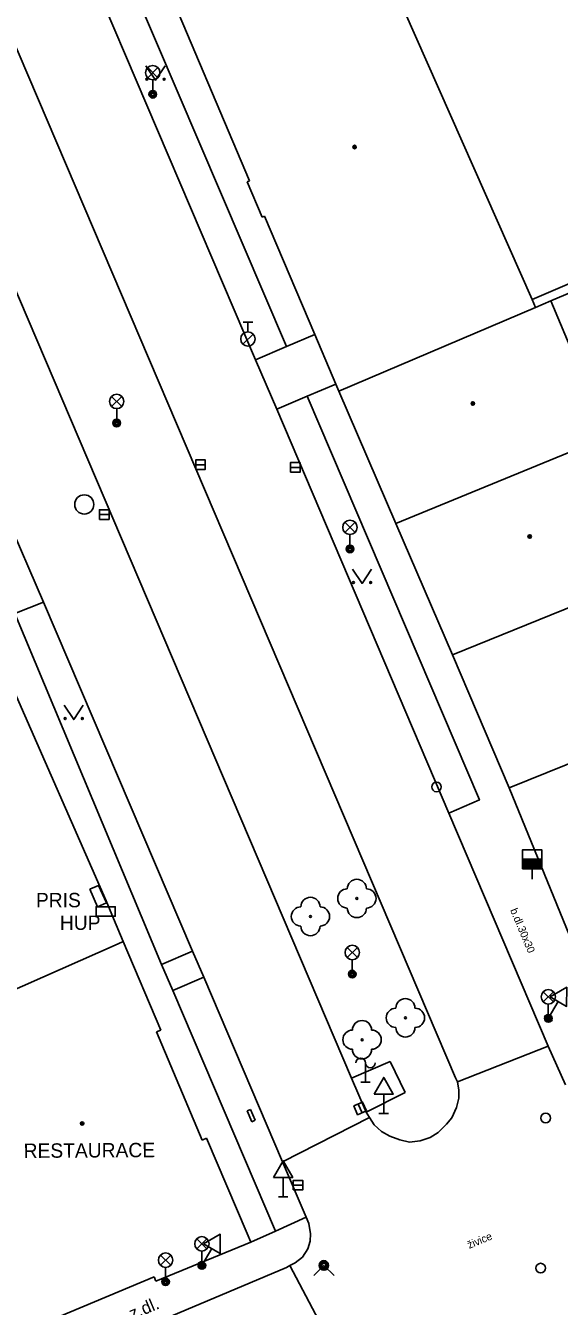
# Model space of a CAD drawing. Extents: x -596229 to -595156, y -1161237 to -1159376.
# Drawn here: x -595820.2 to -595792.4, y -1160698.7 to -1160631.9 of the extents above; entities that cross this region are included whole.
import ezdxf

# ---------------------------------------------------------------- set-up
doc = ezdxf.new("R2010")
doc.units = 0
for name, color, linetype in [('DOP - kresba z DSPS bez souradnic', 7, 'Continuous'), ('DOP - rozhrani ploch obecne', 7, 'Continuous'), ('Level 22', 7, 'Continuous'), ('Level 24', 7, 'Continuous'), ('Level 27', 7, 'Continuous'), ('Level 28', 7, 'Continuous'), ('Level 31', 7, 'Continuous'), ('Level 33', 7, 'Continuous'), ('Level 34', 7, 'Continuous'), ('Level 36', 7, 'Continuous'), ('Level 39', 7, 'Continuous'), ('slaboproud - povrch.  znaky a tel. budka skut. velikost', 7, 'Continuous'), ('Specificka linie pasportu komunikaci', 7, 'Continuous'), ('TM - budovy zdene_ betonove - VP', 7, 'Continuous'), ('TM - chodniky - VP', 7, 'Continuous'), ('TM - komunikace - VP', 7, 'Continuous'), ('TM - popis objektu', 7, 'Continuous'), ('TM - popis povrchu', 7, 'Continuous'), ('TM - rozhrani mezi zpev. plochami mezi sebou - VP', 7, 'Continuous'), ('TM - rozhrani ploch obecne - VP', 7, 'Continuous')]:
    doc.layers.add(name, color=color, linetype=linetype)

msp = doc.modelspace()

# ---------------------------------------------------------------- linework, layer by layer
at = {"layer": 'DOP - kresba z DSPS bez souradnic'}
msp.add_lwpolyline([(-595793.84, -1160646.2), (-595765.54, -1160634.08)], dxfattribs=at)
at = {"layer": 'DOP - rozhrani ploch obecne'}
msp.add_lwpolyline([(-595790.06, -1160645.09), (-595792.86, -1160646.28)], dxfattribs=at)
at = {"layer": 'Level 22'}
for centre in [(-595802.97, -1160677.41), (-595805.39, -1160678.35), (-595800.44, -1160683.63), (-595802.7, -1160684.77)]:
    msp.add_circle(centre, 0.05, dxfattribs=at)
for centre, start, end in [((-595803.47, -1160677.41), 90, 270), ((-595802.97, -1160676.91), 0, 180), ((-595802.47, -1160677.41), 270, 90), ((-595805.39, -1160677.85), 0, 180), ((-595805.89, -1160678.35), 90, 270), ((-595804.89, -1160678.35), 270, 90), ((-595802.97, -1160677.91), 180, 0), ((-595805.39, -1160678.85), 180, 0), ((-595800.44, -1160683.13), 0, 180), ((-595800.94, -1160683.63), 90, 270), ((-595799.94, -1160683.63), 270, 90), ((-595803.2, -1160684.77), 90, 270), ((-595802.7, -1160684.27), 0, 180), ((-595802.2, -1160684.77), 270, 90), ((-595800.44, -1160684.13), 180, 0), ((-595802.7, -1160685.27), 180, 0)]:
    msp.add_arc(centre, 0.5, start, end, dxfattribs=at)
at = {"layer": 'Level 24'}
for p, q in [((-595802.52, -1160686.98), (-595802.52, -1160685.98)), ((-595802.27, -1160686.98), (-595802.77, -1160686.98))]:
    msp.add_line(p, q, dxfattribs=at)
for points in [[(-595816.891, -1160676.934), (-595816.486, -1160677.848), (-595816.029, -1160677.646), (-595816.434, -1160676.732)], [(-595816.568, -1160678.339), (-595815.568, -1160678.339), (-595815.568, -1160677.839), (-595816.568, -1160677.839)]]:
    msp.add_lwpolyline(points, close=True, dxfattribs=at)
for centre, start, end in [((-595802.77, -1160685.98), 0, 180), ((-595802.27, -1160685.98), 180, 0)]:
    msp.add_arc(centre, 0.25, start, end, dxfattribs=at)
at = {"layer": 'Level 27'}
for p, q in [((-595811.37, -1160654.81), (-595810.87, -1160654.81)), ((-595806.43, -1160654.95), (-595805.93, -1160654.95)), ((-595816.39, -1160657.41), (-595815.89, -1160657.41)), ((-595802.702, -1160688.58), (-595802.898, -1160688.12)), ((-595806.29, -1160692.35), (-595805.79, -1160692.35))]:
    msp.add_line(p, q, dxfattribs=at)
for points in [[(-595811.37, -1160655.06), (-595810.87, -1160655.06), (-595810.87, -1160654.56), (-595811.37, -1160654.56)], [(-595806.43, -1160655.2), (-595805.93, -1160655.2), (-595805.93, -1160654.7), (-595806.43, -1160654.7)], [(-595816.39, -1160657.66), (-595815.89, -1160657.66), (-595815.89, -1160657.16), (-595816.39, -1160657.16)], [(-595802.472, -1160688.482), (-595802.668, -1160688.022), (-595803.128, -1160688.218), (-595802.932, -1160688.678)], [(-595806.29, -1160692.6), (-595805.79, -1160692.6), (-595805.79, -1160692.1), (-595806.29, -1160692.1)]]:
    msp.add_lwpolyline(points, close=True, dxfattribs=at)
msp.add_circle((-595817.18, -1160656.88), 0.5, dxfattribs=at)
at = {"layer": 'Level 28'}
for p, q in [((-595808.9, -1160647.385), (-595808.4, -1160647.385)), ((-595808.65, -1160647.885), (-595808.65, -1160647.385)), ((-595808.908, -1160648.532), (-595808.378, -1160648.002)), ((-595794.33, -1160675.37), (-595793.33, -1160675.37)), ((-595794.33, -1160675.42), (-595793.33, -1160675.42)), ((-595794.33, -1160675.47), (-595793.33, -1160675.47)), ((-595794.33, -1160675.52), (-595793.33, -1160675.52)), ((-595794.33, -1160675.57), (-595793.33, -1160675.57)), ((-595794.33, -1160675.62), (-595793.33, -1160675.62)), ((-595794.33, -1160675.67), (-595793.33, -1160675.67)), ((-595794.33, -1160675.72), (-595793.33, -1160675.72)), ((-595794.33, -1160675.77), (-595793.33, -1160675.77)), ((-595794.33, -1160675.82), (-595793.33, -1160675.82)), ((-595793.83, -1160675.87), (-595793.83, -1160676.4))]:
    msp.add_line(p, q, dxfattribs=at)
msp.add_lwpolyline([(-595794.33, -1160675.87), (-595793.33, -1160675.87), (-595793.33, -1160674.87), (-595794.33, -1160674.87)], close=True, dxfattribs=at)
for centre, radius in [((-595808.65, -1160648.26), 0.375), ((-595798.82, -1160671.6), 0.25), ((-595793.39, -1160696.67), 0.25)]:
    msp.add_circle(centre, radius, dxfattribs=at)
at = {"layer": 'Level 31'}
msp.add_lwpolyline([(-595805.22, -1160697.06), (-595804.69, -1160696.53), (-595804.16, -1160697.06)], dxfattribs=at)
for centre, radius in [((-595793.13, -1160688.85), 0.25), ((-595804.69, -1160696.53), 0.25), ((-595804.69, -1160696.53), 0.18), ((-595804.69, -1160696.53), 0.11)]:
    msp.add_circle(centre, radius, dxfattribs=at)
at = {"layer": 'Level 33'}
for p, q in [((-595813.875, -1160634.65), (-595813.345, -1160634.12)), ((-595813.875, -1160634.12), (-595813.345, -1160634.65)), ((-595813.61, -1160634.76), (-595813.61, -1160635.51)), ((-595815.755, -1160651.78), (-595815.225, -1160651.25)), ((-595815.755, -1160651.25), (-595815.225, -1160651.78)), ((-595815.49, -1160651.89), (-595815.49, -1160652.64)), ((-595803.595, -1160658.34), (-595803.065, -1160657.81)), ((-595803.595, -1160657.81), (-595803.065, -1160658.34)), ((-595803.33, -1160658.45), (-595803.33, -1160659.2)), ((-595803.475, -1160680.49), (-595802.945, -1160679.96)), ((-595803.475, -1160679.96), (-595802.945, -1160680.49)), ((-595803.21, -1160680.6), (-595803.21, -1160681.35)), ((-595793.255, -1160682.8), (-595792.725, -1160682.27)), ((-595793.255, -1160682.27), (-595792.725, -1160682.8)), ((-595792.99, -1160682.91), (-595792.99, -1160683.66)), ((-595811.315, -1160695.67), (-595810.785, -1160695.14)), ((-595811.315, -1160695.14), (-595810.785, -1160695.67)), ((-595813.205, -1160696.52), (-595812.675, -1160695.99)), ((-595813.205, -1160695.99), (-595812.675, -1160696.52)), ((-595811.05, -1160695.78), (-595811.05, -1160696.53)), ((-595812.94, -1160696.63), (-595812.94, -1160697.38))]:
    msp.add_line(p, q, dxfattribs=at)
for centre, radius in [((-595813.61, -1160634.385), 0.375), ((-595813.61, -1160635.51), 0.2), ((-595813.61, -1160635.51), 0.145), ((-595813.61, -1160635.51), 0.0876), ((-595815.49, -1160651.515), 0.375), ((-595815.49, -1160652.64), 0.2), ((-595815.49, -1160652.64), 0.145), ((-595815.49, -1160652.64), 0.0876), ((-595803.33, -1160658.075), 0.375), ((-595803.33, -1160659.2), 0.2), ((-595803.33, -1160659.2), 0.145), ((-595803.33, -1160659.2), 0.0876), ((-595803.21, -1160680.225), 0.375), ((-595803.21, -1160681.35), 0.2), ((-595803.21, -1160681.35), 0.145), ((-595803.21, -1160681.35), 0.0876), ((-595792.99, -1160682.535), 0.375), ((-595792.99, -1160683.66), 0.2), ((-595792.99, -1160683.66), 0.145), ((-595792.99, -1160683.66), 0.0876), ((-595811.05, -1160695.405), 0.375), ((-595812.94, -1160696.255), 0.375), ((-595811.05, -1160696.53), 0.2), ((-595811.05, -1160696.53), 0.145), ((-595811.05, -1160696.53), 0.0876), ((-595812.94, -1160697.38), 0.2), ((-595812.94, -1160697.38), 0.145), ((-595812.94, -1160697.38), 0.0876)]:
    msp.add_circle(centre, radius, dxfattribs=at)
at = {"layer": 'Level 34'}
for p, q in [((-595792.471, -1160682.784), (-595792.99, -1160683.66)), ((-595793.205, -1160683.533), (-595792.775, -1160683.787)), ((-595801.57, -1160687.602), (-595801.57, -1160688.62)), ((-595801.82, -1160688.62), (-595801.32, -1160688.62)), ((-595806.81, -1160691.942), (-595806.81, -1160692.96)), ((-595807.06, -1160692.96), (-595806.56, -1160692.96)), ((-595810.531, -1160695.654), (-595811.05, -1160696.53)), ((-595811.265, -1160696.403), (-595810.835, -1160696.657))]:
    msp.add_line(p, q, dxfattribs=at)
for points in [[(-595792.901, -1160682.529), (-595792.041, -1160683.039), (-595792.03, -1160682.039)], [(-595802.07, -1160687.602), (-595801.07, -1160687.602), (-595801.57, -1160686.736)], [(-595807.31, -1160691.942), (-595806.31, -1160691.942), (-595806.81, -1160691.076)], [(-595810.961, -1160695.399), (-595810.101, -1160695.909), (-595810.09, -1160694.909)]]:
    msp.add_lwpolyline(points, close=True, dxfattribs=at)
at = {"layer": 'Level 36'}
for points in [[(-595813.97, -1160634.03), (-595813.47, -1160634.78), (-595812.97, -1160634.03)], [(-595803.2, -1160660.25), (-595802.7, -1160661), (-595802.2, -1160660.25)], [(-595818.23, -1160667.34), (-595817.73, -1160668.09), (-595817.23, -1160667.34)]]:
    msp.add_lwpolyline(points, dxfattribs=at)
for centre in [(-595813.92, -1160634.73), (-595813.021, -1160634.73), (-595803.15, -1160660.95), (-595802.251, -1160660.95), (-595818.18, -1160668.04), (-595817.281, -1160668.04)]:
    msp.add_circle(centre, 0.05, dxfattribs=at)
at = {"layer": 'Level 39'}
for centre, radius in [((-595803.09, -1160638.26), 0.09), ((-595803.09, -1160638.26), 0.0398), ((-595796.92, -1160651.62), 0.09), ((-595796.92, -1160651.62), 0.0398), ((-595793.96, -1160658.55), 0.09), ((-595793.96, -1160658.55), 0.0398), ((-595817.29, -1160689.14), 0.09), ((-595817.29, -1160689.14), 0.0398)]:
    msp.add_circle(centre, radius, dxfattribs=at)
at = {"layer": 'slaboproud - povrch.  znaky a tel. budka skut. velikost'}
for points in [[(-595808.69, -1160688.48), (-595808.51, -1160688.4)], [(-595808.51, -1160688.4), (-595808.27, -1160688.97)], [(-595808.45, -1160689.05), (-595808.69, -1160688.48)], [(-595808.27, -1160688.97), (-595808.45, -1160689.05)]]:
    msp.add_lwpolyline(points, dxfattribs=at)
at = {"layer": 'Specificka linie pasportu komunikaci'}
for points in [[(-595797.73, -1160686.96), (-595792.99, -1160685.1)], [(-595806.84, -1160691.13), (-595802.31, -1160688.82)], [(-595808.5, -1160695.31), (-595807.21, -1160694.75)], [(-595803.11, -1160702.89), (-595806.47, -1160696.54)]]:
    msp.add_lwpolyline(points, dxfattribs=at)
at = {"layer": 'TM - budovy zdene_ betonove - VP'}
for points in [[(-595802.35, -1160626.98), (-595793.84, -1160646.2)], [(-595812.48, -1160630.8), (-595808.56, -1160640.02)], [(-595808.69, -1160640.08), (-595808.56, -1160640.02)], [(-595807.91, -1160641.92), (-595808.69, -1160640.08)], [(-595807.78, -1160641.86), (-595807.91, -1160641.92)], [(-595807.78, -1160641.86), (-595805.16, -1160648.03)], [(-595793.84, -1160646.2), (-595793.65, -1160646.62)], [(-595793.65, -1160646.62), (-595792.86, -1160646.28)], [(-595792.86, -1160646.28), (-595789.88, -1160653.34)], [(-595793.65, -1160646.62), (-595803.91, -1160650.98)], [(-595805.16, -1160648.03), (-595804.07, -1160650.61)], [(-595804.07, -1160650.61), (-595803.91, -1160650.98)], [(-595800.94, -1160657.88), (-595803.91, -1160650.98)], [(-595789.88, -1160653.34), (-595800.94, -1160657.88)], [(-595797.99, -1160664.72), (-595800.94, -1160657.88)], [(-595786.96, -1160660.26), (-595797.99, -1160664.72)], [(-595795.03, -1160671.64), (-595797.99, -1160664.72)], [(-595821.02, -1160666.17), (-595816.04, -1160677.53), (-595815.66, -1160678.45), (-595815.15, -1160679.65)], [(-595795.03, -1160671.64), (-595785.22, -1160667.69)], [(-595795.03, -1160671.64), (-595789.4, -1160685.42)], [(-595815.15, -1160679.65), (-595815.42, -1160679.77)], [(-595813.19, -1160684.27), (-595815.15, -1160679.65)], [(-595815.42, -1160679.77), (-595824.35, -1160683.71)], [(-595813.19, -1160684.27), (-595813.42, -1160684.36)], [(-595813.42, -1160684.36), (-595811.03, -1160690)], [(-595811.03, -1160690), (-595810.8, -1160689.9)], [(-595808.69, -1160694.86), (-595810.8, -1160689.9)], [(-595808.69, -1160694.86), (-595808.5, -1160695.31)], [(-595808.5, -1160695.31), (-595813.45, -1160697.35)], [(-595813.54, -1160697.12), (-595819.76, -1160699.73)], [(-595813.45, -1160697.35), (-595813.54, -1160697.12)]]:
    msp.add_lwpolyline(points, dxfattribs=at)
at = {"layer": 'TM - chodniky - VP'}
for points in [[(-595819.58, -1160622.8), (-595817.99, -1160622.12), (-595806.63, -1160648.65)], [(-595806.63, -1160648.65), (-595808.25, -1160649.34)], [(-595807.15, -1160651.92), (-595805.56, -1160651.24)], [(-595805.56, -1160651.24), (-595796.58, -1160672.28), (-595798.17, -1160672.96)], [(-595820.8, -1160662.56), (-595819.31, -1160661.97)], [(-595813.15, -1160680.85), (-595820.8, -1160662.56)], [(-595811.53, -1160680.16), (-595813.15, -1160680.85)], [(-595812.57, -1160682.21), (-595810.95, -1160681.52)], [(-595807.21, -1160694.75), (-595812.57, -1160682.21)], [(-595805.61, -1160694.01), (-595807.21, -1160694.75)]]:
    msp.add_lwpolyline(points, dxfattribs=at)
at = {"layer": 'TM - komunikace - VP'}
for points in [[(-595797.82, -1160686.76), (-595840.42, -1160586.95)], [(-595844.96, -1160588.99), (-595803.25, -1160686.77)], [(-595819.58, -1160622.8), (-595808.25, -1160649.34)], [(-595808.25, -1160649.34), (-595807.15, -1160651.92)], [(-595807.15, -1160651.92), (-595798.17, -1160672.96)], [(-595819.31, -1160661.97), (-595821.26, -1160657.43)], [(-595811.53, -1160680.16), (-595819.31, -1160661.97)], [(-595798.17, -1160672.96), (-595792.99, -1160685.1)], [(-595810.95, -1160681.52), (-595811.53, -1160680.16)], [(-595806.84, -1160691.13), (-595810.95, -1160681.52)], [(-595792.99, -1160685.1), (-595792.09, -1160687.12)], [(-595803.25, -1160686.77), (-595802.49, -1160688.55)], [(-595802.31, -1160688.82), (-595802.07, -1160689.2), (-595801.69, -1160689.55), (-595801.26, -1160689.8), (-595800.73, -1160689.99), (-595800.23, -1160690.1), (-595799.67, -1160690.04), (-595799.15, -1160689.86), (-595798.73, -1160689.6), (-595798.3, -1160689.17), (-595798.02, -1160688.84), (-595797.78, -1160688.31), (-595797.66, -1160687.82), (-595797.65, -1160687.4), (-595797.73, -1160686.96)], [(-595797.73, -1160686.96), (-595797.82, -1160686.76)], [(-595802.49, -1160688.55), (-595802.31, -1160688.82)], [(-595805.61, -1160694.01), (-595806.84, -1160691.13)], [(-595806.47, -1160696.54), (-595806.18, -1160696.39), (-595805.81, -1160696.1), (-595805.53, -1160695.67), (-595805.41, -1160695.26), (-595805.38, -1160694.88), (-595805.47, -1160694.35)], [(-595805.47, -1160694.35), (-595805.61, -1160694.01)], [(-595865.88, -1160721.62), (-595806.64, -1160696.63)], [(-595806.64, -1160696.63), (-595806.47, -1160696.54)]]:
    msp.add_lwpolyline(points, dxfattribs=at)
at = {"layer": 'TM - rozhrani mezi zpev. plochami mezi sebou - VP'}
for points in [[(-595805.16, -1160648.03), (-595806.63, -1160648.65)], [(-595805.56, -1160651.24), (-595804.07, -1160650.61)], [(-595813.15, -1160680.85), (-595812.57, -1160682.21)]]:
    msp.add_lwpolyline(points, dxfattribs=at)
at = {"layer": 'TM - rozhrani ploch obecne - VP'}
for points in [[(-595803.25, -1160686.77), (-595801.24, -1160685.91)], [(-595801.24, -1160685.91), (-595800.45, -1160687.52)], [(-595800.45, -1160687.52), (-595802.49, -1160688.55)]]:
    msp.add_lwpolyline(points, dxfattribs=at)

# ---------------------------------------------------------------- texts
at = {"layer": 'TM - popis objektu'}
for s, p in [('PRIS', (-595819.7, -1160677.87)), ('HUP', (-595818.45, -1160679.05))]:
    msp.add_text(s, height=0.75, dxfattribs=at).set_placement(p)
msp.add_text('RESTAURACE', height=0.75, rotation=0.34, dxfattribs=at).set_placement((-595820.34, -1160690.93))
at = {"layer": 'TM - popis povrchu'}
for s, height, rotation, p in [('b.dl.30x30', 0.4, 292.80454, (-595794.99, -1160678.02)), ('živice', 0.4, 22.76605, (-595797.11, -1160695.67)), ('z.dl.', 0.65, 22.96745, (-595814.68, -1160699.38))]:
    msp.add_text(s, height=height, rotation=rotation, dxfattribs=at).set_placement(p)

doc.saveas('drawing.dxf')
